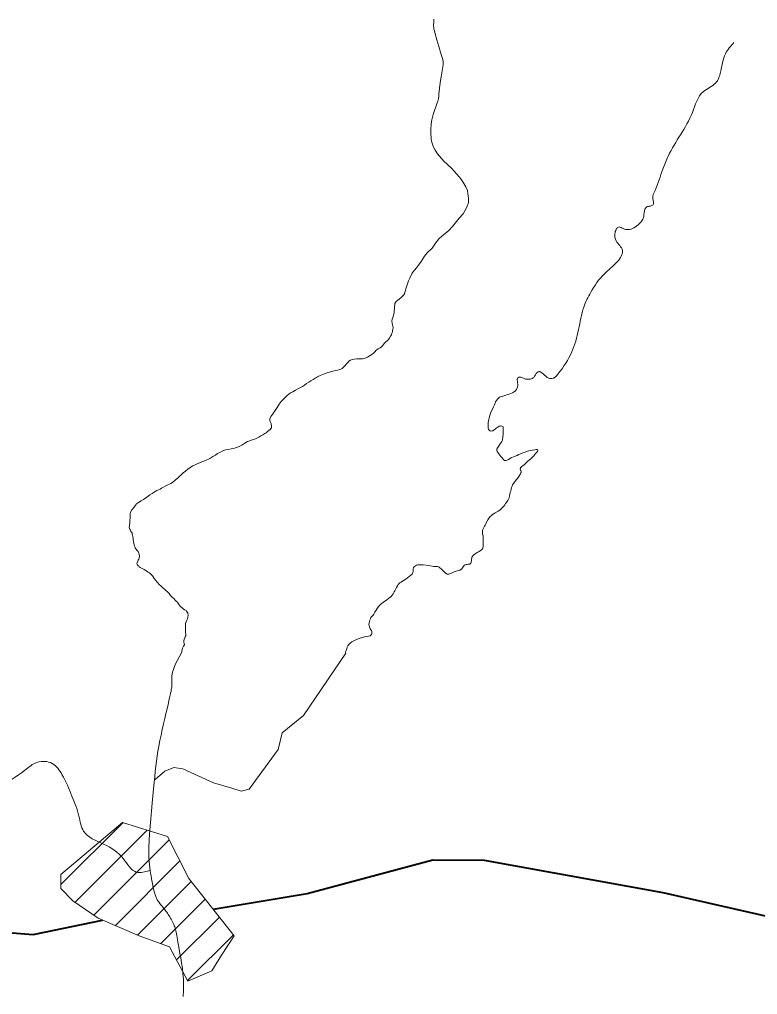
# Model space of a CAD drawing. Extents: x 553962 to 842807, y 8883888 to 9032388.
# Drawn here: x 605514 to 606498, y 8912194 to 8913495 of the extents above; entities that cross this region are included whole.
import ezdxf

# ---------------------------------------------------------------- set-up
doc = ezdxf.new("R2010")
doc.units = 0
doc.header["$LTSCALE"] = 200
doc.layers.add('6', color=7, linetype='Continuous', lineweight=13)

msp = doc.modelspace()

# ---------------------------------------------------------------- linework, layer by layer
at = {"layer": '6'}
for p, q in [((605569.1, 8912340.8), (605651.9, 8912423.6)), ((605587.8, 8912317.1), (605684.3, 8912413.5)), ((605613, 8912299.8), (605713.6, 8912400.4)), ((605641.7, 8912286.1), (605727.8, 8912372.3)), ((605671.4, 8912273.4), (605742.9, 8912344.9)), ((605702.5, 8912262), (605761.6, 8912321.2)), ((605723.3, 8912240.4), (605780.4, 8912297.5)), ((605738, 8912212.7), (605799.2, 8912273.8))]:
    msp.add_line(p, q, dxfattribs=at)
for points in [[(606063.9, 8913361), (606064.6, 8913364.6), (606065.6, 8913368.1), (606067.1, 8913373.4), (606068.9, 8913378.4), (606070.3, 8913382.5), (606071.6, 8913385.8), (606072.1, 8913387.7), (606072.7, 8913389.6), (606072.9, 8913392.6), (606073.2, 8913395.6), (606074.1, 8913402.1), (606074.2, 8913403.5), (606074.5, 8913406.8), (606075.3, 8913413.3), (606076.2, 8913418.1), (606077.7, 8913426.4), (606078.7, 8913434.5), (606078.7, 8913438.5), (606078.3, 8913441.5), (606076.2, 8913448.2), (606072.9, 8913458.9), (606070.5, 8913467.8), (606068.1, 8913475.7), (606067.1, 8913479.5), (606066.5, 8913481.8), (606066.2, 8913483.5), (606065.9, 8913486.4), (606066.2, 8913492.2), (606066.2, 8913495.1)], [(606013.8, 8913110.2), (606014.5, 8913116), (606016.3, 8913118.4), (606018.3, 8913120.5), (606022.3, 8913123.5), (606024.3, 8913125.1), (606025.5, 8913126.5), (606026.5, 8913127.7), (606027.2, 8913128.9), (606028.3, 8913131.8), (606029.2, 8913135.5), (606030.7, 8913140.7), (606032.6, 8913146), (606034.3, 8913149.8), (606037.7, 8913156.6), (606038.2, 8913157.9), (606040.6, 8913160.2), (606043.4, 8913163.7), (606046.1, 8913167.2), (606049.4, 8913171.8), (606051.7, 8913175.6), (606054.1, 8913179), (606057.7, 8913183.4), (606059.5, 8913185.4), (606062.6, 8913188.1), (606064.1, 8913189.6), (606065.3, 8913191), (606068.6, 8913196.6), (606073.7, 8913202.6), (606079.8, 8913207.9), (606085.8, 8913212.9), (606091.2, 8913218.6), (606100.3, 8913229.6), (606105.4, 8913235.7), (606107.6, 8913239.5), (606110.3, 8913244.5), (606111.5, 8913246.9), (606112.2, 8913249), (606112.6, 8913251.3), (606112.5, 8913252.5), (606112.6, 8913255.7), (606112.4, 8913259.9), (606111.9, 8913262.4), (606111.1, 8913266.9), (606109.1, 8913271.4), (606105, 8913278.4), (606102.3, 8913282.4), (606100.1, 8913285.1), (606096.7, 8913289.1), (606090.6, 8913295.9), (606084.2, 8913301.7), (606080.2, 8913305.2), (606076.5, 8913309.2), (606071.1, 8913315.7), (606068, 8913320.4), (606066.1, 8913324.4), (606064.3, 8913329.7), (606063.5, 8913332.3), (606063, 8913335.2), (606062.7, 8913338), (606062.4, 8913341.7), (606062.6, 8913348.6), (606063, 8913354.9), (606063.2, 8913358.8), (606063.9, 8913361)], [(605881.8, 8913000.3), (605886, 8913002.4), (605888.8, 8913003.7), (605891.4, 8913005.2), (605894.1, 8913007), (605896.8, 8913009.1), (605899.5, 8913010.9), (605902.5, 8913012.9), (605905.3, 8913014.7), (605908, 8913016.3), (605909.8, 8913017.2), (605911.4, 8913018.2), (605915, 8913020), (605919.1, 8913021.7), (605923, 8913023.1), (605928.7, 8913025), (605933.7, 8913026.1), (605938.3, 8913027.2), (605940.4, 8913027.7), (605942.6, 8913028.5), (605944.3, 8913029.2), (605945.7, 8913030.6), (605948.3, 8913033.4), (605949.8, 8913035.4), (605952.1, 8913037.7), (605953.1, 8913038.9), (605955.1, 8913040.2), (605957.4, 8913041.3), (605960.3, 8913041.8), (605963.6, 8913042.1), (605965.8, 8913042.1), (605968.3, 8913042.2), (605969.7, 8913042.2), (605971.1, 8913042.2), (605972.4, 8913042.4), (605974.8, 8913043.1), (605978, 8913044.5), (605981.5, 8913046.6), (605983.6, 8913048), (605985.8, 8913049.9), (605988, 8913051.8), (605989.2, 8913053.2), (605990.3, 8913054.1), (605992.4, 8913055.3), (605994.9, 8913056.9), (605996.6, 8913058.2), (605997.8, 8913059.4), (605999.2, 8913061.2), (606000.4, 8913062.8), (606002.3, 8913064.7), (606004.2, 8913066.3), (606004.9, 8913066.9), (606005.9, 8913067.9), (606007, 8913069.4), (606008.8, 8913072.3), (606009.8, 8913074.2), (606010.6, 8913076.3), (606011.2, 8913078.1), (606011.5, 8913079.9), (606011.7, 8913081.4), (606012, 8913083.9), (606011.8, 8913085.7), (606011.4, 8913087.6), (606010.9, 8913089.9), (606010.6, 8913092.4), (606011, 8913094.9), (606011.7, 8913097.4), (606012.6, 8913100.4), (606013.4, 8913103.3), (606013.6, 8913104.9), (606013.7, 8913106.5), (606013.8, 8913108.8), (606013.8, 8913110.2)], [(606146.2, 8912978.2), (606147.2, 8912980.7), (606148.2, 8912982.8), (606148.8, 8912984.6), (606149.9, 8912986.5), (606151.4, 8912988.5), (606152.9, 8912990), (606153.9, 8912990.8), (606155.2, 8912991.4), (606157.1, 8912991.9), (606159.7, 8912992.7), (606162.6, 8912993.6), (606164.8, 8912994.4), (606166.9, 8912995), (606169.2, 8912995.8), (606171.3, 8912996.8), (606172.7, 8912997.7), (606173.9, 8912998.5), (606174.7, 8912999.2), (606175.6, 8913000.2), (606176.5, 8913001.3), (606177, 8913002.3), (606177.5, 8913003.6), (606178.1, 8913004.9), (606178.3, 8913006), (606178.3, 8913007.3), (606178.3, 8913008.3), (606178, 8913010), (606177.8, 8913011.7), (606177.7, 8913013.6), (606177.7, 8913014.8), (606177.9, 8913015.6), (606178.6, 8913016.6), (606179.3, 8913017.2), (606180, 8913017.6), (606181.1, 8913017.7), (606182.6, 8913017.6), (606183.9, 8913017.3), (606184.8, 8913016.9), (606185.8, 8913016.4), (606186.8, 8913015.9), (606187.7, 8913015.6), (606188.8, 8913015.1), (606190.6, 8913014.8), (606192.8, 8913014.8), (606195, 8913015.1), (606197.5, 8913015.9), (606199, 8913016.6), (606199.7, 8913017.3), (606200.8, 8913018.9), (606201.9, 8913020.6), (606203, 8913022.4), (606203.8, 8913023.6), (606205, 8913024.4), (606205.7, 8913024.9), (606206.7, 8913025.1), (606207.6, 8913025.1), (606208.4, 8913024.8), (606209, 8913024.3), (606210.3, 8913023.5), (606212.2, 8913022.2), (606213.7, 8913020.8), (606216.1, 8913018.6), (606217.6, 8913017.2), (606219.7, 8913016.4)], [(605662, 8912812.9), (605661.3, 8912814.3), (605660.8, 8912815.1), (605660.5, 8912815.9), (605660.3, 8912817.3), (605660.6, 8912819.8), (605660.9, 8912823), (605661.1, 8912826.1), (605661.3, 8912830.4), (605661.3, 8912833.6), (605661.4, 8912835.9), (605662, 8912837.8), (605663.8, 8912840.6), (605666.6, 8912844.4), (605668.5, 8912846.8), (605670, 8912848.6), (605672.6, 8912850.6), (605676, 8912852.7), (605679, 8912854.4), (605683.6, 8912857.4), (605687.6, 8912860.7), (605690.6, 8912862.5), (605694.6, 8912865.1), (605697, 8912866.3), (605701.6, 8912868.4), (605703.3, 8912869.4), (605709.7, 8912873), (605715.7, 8912875.8), (605718, 8912877.3), (605722.1, 8912880.6), (605725.7, 8912884), (605726.7, 8912885), (605728.9, 8912886.9), (605732.3, 8912890.1), (605735, 8912892.4), (605738.2, 8912895), (605741.6, 8912897.3), (605745, 8912899.2), (605748.3, 8912900.7), (605755, 8912903.7), (605761.7, 8912906.7), (605767.5, 8912909.3), (605771.8, 8912911.7), (605775.3, 8912913.8), (605778.1, 8912915.7), (605782, 8912917.8), (605784.9, 8912919.3), (605788.6, 8912920.7), (605792.3, 8912921.2), (605796.2, 8912922), (605799.5, 8912922.6), (605801.8, 8912923.4), (605804.7, 8912924.4), (605807.7, 8912925.8), (605810.4, 8912927.1), (605812.9, 8912928.6), (605814.3, 8912929.7), (605815.6, 8912930.7), (605817.9, 8912931.7), (605819.7, 8912932.4), (605822.8, 8912933.6), (605826.4, 8912934.6), (605829.3, 8912936), (605833.1, 8912937.7), (605835.9, 8912939.2), (605838.2, 8912940.8), (605840.9, 8912942.4), (605842.6, 8912943.2), (605844.8, 8912945.1), (605846.5, 8912946.4), (605848.1, 8912948), (605849, 8912949), (605849.7, 8912950.3), (605849.9, 8912951.5), (605849.9, 8912953.2), (605849.6, 8912954.4), (605849.3, 8912955.8), (605848.5, 8912957.5), (605848, 8912958.7), (605847.7, 8912959.8), (605847.7, 8912960.9), (605847.8, 8912962.3), (605848.3, 8912963.5), (605849, 8912965), (605850.3, 8912966.8), (605851.2, 8912967.9), (605852.7, 8912969.9), (605854.1, 8912972), (605855.9, 8912974.6), (605857.4, 8912977.2), (605858.7, 8912979.4), (605860, 8912981.7), (605861.3, 8912983.4), (605862.8, 8912985.1), (605866, 8912988.3), (605868.6, 8912990.9), (605870.9, 8912993.2), (605873, 8912994.9), (605875.4, 8912996.6), (605878.3, 8912998.3), (605881.8, 8913000.3)], [(606157.8, 8912933.6), (606158.2, 8912935.1), (606158.4, 8912936.7), (606158.5, 8912938.5), (606158.7, 8912940.6), (606158.8, 8912943.2), (606158.9, 8912944.9), (606158.9, 8912946.8), (606158.7, 8912949.7), (606158.7, 8912951.2), (606158.2, 8912951.9), (606157.2, 8912952.3), (606156, 8912952.6), (606154.7, 8912952.5), (606153.7, 8912952.1), (606151.7, 8912950.9), (606150.1, 8912949.9), (606148.3, 8912948.5), (606146.2, 8912946.8), (606144.9, 8912946), (606143.7, 8912945.9), (606142.4, 8912945.7), (606141.1, 8912946.2), (606140, 8912946.9), (606139.5, 8912948.1), (606139.1, 8912949.5), (606138.9, 8912950.7), (606139, 8912952.8), (606138.9, 8912955.3), (606139.1, 8912957.7), (606139.6, 8912960.8), (606140.4, 8912963.6), (606141.2, 8912966.6), (606142.2, 8912969.8), (606143.5, 8912972.8), (606145.1, 8912975.9), (606146.2, 8912978.2)], [(606182, 8912888.9), (606182.6, 8912890.1), (606182.8, 8912890.7), (606183, 8912891.3), (606182.8, 8912892.4), (606182.5, 8912893.1), (606182.1, 8912893.6), (606181.7, 8912894.5), (606181.6, 8912895.3), (606181.8, 8912896), (606182.2, 8912896.8), (606182.8, 8912897.7), (606183.8, 8912898.6), (606184.9, 8912899.5), (606187.7, 8912901.8), (606189.5, 8912903.5), (606192, 8912905.5), (606193.9, 8912907.2), (606195.7, 8912908.7), (606197.4, 8912910.4), (606199.8, 8912912.9), (606201.2, 8912914.5), (606202.2, 8912915.8), (606203.9, 8912917.6), (606204.6, 8912918.5), (606205, 8912919.9), (606205, 8912920.7), (606204.2, 8912921.1), (606202.9, 8912921.3), (606201, 8912920.9), (606198, 8912920.2), (606195, 8912919.7), (606191.5, 8912918.9), (606188.2, 8912917.8), (606185.1, 8912916.9), (606182, 8912915.6), (606179.7, 8912914.4), (606177.4, 8912913.3), (606173.6, 8912911.7), (606169.7, 8912910), (606166, 8912907.9), (606164.9, 8912907.3), (606163, 8912906.6), (606161.5, 8912906.4), (606160.4, 8912906.7), (606159.8, 8912907.2), (606158.7, 8912908.5), (606157.6, 8912910.1), (606155.9, 8912912), (606154.3, 8912913.7), (606153.1, 8912915.6), (606152, 8912916.9), (606151.1, 8912918.3), (606150.6, 8912919.6), (606150.6, 8912920.6), (606150.6, 8912921.5), (606150.7, 8912922), (606151, 8912922.8), (606151.7, 8912923.9), (606152.6, 8912925.2), (606154, 8912927.3), (606155.1, 8912928.7), (606156.4, 8912930.6), (606157.1, 8912932), (606157.8, 8912933.6)], [(606134.8, 8912820.4), (606135.7, 8912821.9), (606136.7, 8912824.3), (606138.3, 8912827.3), (606140.2, 8912830.1), (606141.3, 8912831.5), (606143.3, 8912833.2), (606144.8, 8912834.3), (606146.9, 8912835.7), (606148.2, 8912836.5), (606152.1, 8912838.7), (606154.3, 8912840.2), (606156, 8912841.8), (606157.9, 8912843.8), (606159.6, 8912845.4), (606161, 8912847.2), (606162.2, 8912849), (606163.1, 8912850.2), (606163.9, 8912851.4), (606165.2, 8912853.1), (606166.2, 8912854.9), (606166.8, 8912856.8), (606167.4, 8912859.2), (606167.9, 8912861.4), (606168.4, 8912863.6), (606169, 8912865.6), (606169.4, 8912868.1), (606170.2, 8912870.7), (606170.7, 8912872.2), (606171.5, 8912874.1), (606172.7, 8912875.9), (606174.5, 8912878.1), (606176.2, 8912880.6), (606177.8, 8912882.3), (606179.9, 8912885.3), (606181.2, 8912887.6), (606182, 8912888.9)], [(605730.2, 8912650.8), (605730.2, 8912652.2), (605730.6, 8912654.2), (605731.4, 8912656.3), (605732.7, 8912658.7), (605733.3, 8912659.7), (605733.6, 8912660.6), (605733.7, 8912661.2), (605733.5, 8912662.6), (605733.2, 8912664.1), (605733, 8912665.4), (605733.1, 8912666.5), (605733.5, 8912667.8), (605734.2, 8912669.8), (605734.8, 8912671.2), (605735.6, 8912672.7), (605735.8, 8912674.1), (605735.6, 8912675.8), (605735.3, 8912676.8), (605735.2, 8912678.4), (605735, 8912682.2), (605735, 8912686), (605735.4, 8912689.2), (605736, 8912691.1), (605737.2, 8912693.3), (605737.9, 8912695.3), (605738.4, 8912697.5), (605738.6, 8912700), (605738.5, 8912702), (605738.2, 8912703.2), (605737.5, 8912704.4), (605736.5, 8912705.6), (605736, 8912706.2), (605735, 8912706.8), (605733.7, 8912707.5), (605732, 8912708.8), (605730.6, 8912709.9), (605729.1, 8912711.5), (605727.8, 8912712.7), (605725.9, 8912715.3), (605724.4, 8912717.5), (605723.2, 8912718.6), (605721.5, 8912720.4), (605719.9, 8912722), (605717.6, 8912724), (605715.3, 8912726.6), (605713.3, 8912728.9), (605711, 8912731.1), (605709, 8912733.1), (605707.1, 8912734.8), (605705.1, 8912736.7), (605703.1, 8912738.5), (605702.1, 8912739.2), (605700.2, 8912741.2), (605697.9, 8912743.8), (605695.6, 8912746.6), (605693.6, 8912749), (605692.2, 8912751.1), (605691, 8912752.7), (605688.6, 8912755.1), (605687, 8912756.5), (605685.5, 8912757.6), (605684.3, 8912758.4), (605682.2, 8912759.7), (605679.9, 8912760.9), (605678.4, 8912761.8), (605676.6, 8912762.7), (605674.9, 8912763.7), (605673.6, 8912764.7), (605672.9, 8912765.4), (605671.9, 8912766.2), (605671, 8912767.1), (605670.7, 8912767.9), (605670.5, 8912768.9), (605670.9, 8912770), (605671.7, 8912772.1), (605672.3, 8912773.4), (605672.8, 8912775), (605673.4, 8912776.5), (605673.7, 8912778.1), (605673.7, 8912779.9), (605673.6, 8912781.3), (605673.1, 8912782.8), (605672, 8912785.1), (605670.9, 8912786.6), (605669.2, 8912788.8), (605668, 8912790.1), (605667.5, 8912791.2), (605667, 8912792.2), (605666.8, 8912794.1), (605666.5, 8912796.1), (605666, 8912798.6), (605665.6, 8912800.6), (605665.4, 8912802.9), (605665, 8912805.1), (605664.7, 8912806.8), (605664.3, 8912808.1), (605664.3, 8912808.9), (605664.1, 8912809.8), (605663.4, 8912811.1), (605662, 8912812.9)], [(606073.5, 8912764.1), (606074.8, 8912763.1), (606076.1, 8912761.9), (606077, 8912761), (606078.4, 8912759.6), (606079.7, 8912758.3), (606081.5, 8912756.6), (606083.1, 8912755.4), (606084.2, 8912754.8), (606085.4, 8912754.8), (606086.4, 8912754.9), (606087.8, 8912755.3), (606089.1, 8912755.8), (606090.7, 8912756.5), (606093.5, 8912757.8), (606096.4, 8912758.9), (606099.3, 8912759.7), (606101.1, 8912760.4), (606103.2, 8912761.4), (606104.2, 8912762.4), (606104.8, 8912763.4), (606106, 8912765.4), (606106.8, 8912766.3), (606107.4, 8912766.9), (606108.4, 8912767.5), (606109.7, 8912767.8), (606110.8, 8912767.9), (606112.2, 8912768), (606113.6, 8912768.1), (606114.5, 8912768.4), (606115.2, 8912769.1), (606115.8, 8912769.7), (606116.1, 8912770.5), (606116.3, 8912771.4), (606116.5, 8912772.5), (606116.6, 8912774.3), (606116.9, 8912776.5), (606117.3, 8912777.7), (606117.9, 8912778.6), (606118.5, 8912779.3), (606119.9, 8912780.7), (606121.4, 8912782), (606122.9, 8912783), (606125.1, 8912784.2), (606127.1, 8912785.3), (606128.6, 8912786.4), (606130, 8912787.5), (606131.2, 8912788.6), (606131.8, 8912789.9), (606132, 8912791.4), (606132.2, 8912793.1), (606132.2, 8912794.6), (606132.3, 8912796.8), (606132.3, 8912799.5), (606132.3, 8912802.7), (606132.3, 8912804.6), (606132, 8912806), (606131.5, 8912808.1), (606131.2, 8912809.6), (606131.2, 8912811.7), (606131.5, 8912813.7), (606132.1, 8912815.5), (606133.1, 8912817.3), (606134.1, 8912819.1), (606134.8, 8912820.4)], [(606016.6, 8912736.9), (606017.9, 8912739.2), (606018.7, 8912741), (606019.9, 8912742.2), (606021.1, 8912743.2), (606022.7, 8912744.4), (606024.5, 8912745.6), (606026.7, 8912746.9), (606028.9, 8912748.3), (606031.3, 8912750.1), (606033.7, 8912751.7), (606035.8, 8912753.4), (606037.4, 8912754.8), (606038, 8912755.8), (606038.5, 8912756.9), (606038.8, 8912758.7), (606039, 8912760.2), (606039, 8912761.9), (606039.5, 8912763.6), (606040.5, 8912765.3), (606041.9, 8912766.2), (606043.2, 8912766.9), (606045, 8912767.3), (606046.9, 8912767.4), (606048.2, 8912767.5), (606052.4, 8912767.4), (606056, 8912767.1), (606058.9, 8912766.6), (606061.5, 8912765.9), (606064.3, 8912765.4), (606066.4, 8912765.1), (606067.4, 8912765.1), (606069.3, 8912765), (606070.4, 8912764.9), (606071.8, 8912764.9), (606072.6, 8912764.7), (606073.5, 8912764.1)], [(605949.1, 8912649.3), (605948.6, 8912651.3), (605949.4, 8912652.9), (605950.3, 8912655.6), (605950.9, 8912657.4), (605951.8, 8912659.2), (605952.9, 8912661), (605954.7, 8912662.9), (605957.1, 8912664.5), (605959.8, 8912666.1), (605963.2, 8912667.6), (605966.9, 8912669), (605969.7, 8912670), (605971.5, 8912670.5), (605974, 8912671.2), (605979.3, 8912672), (605981.3, 8912672.6), (605982.5, 8912673.3), (605983.2, 8912674.2), (605983.6, 8912675.2), (605983.8, 8912676.6), (605983.9, 8912677.8), (605983.8, 8912678.8), (605983.3, 8912679.7), (605982.4, 8912680.8), (605981.6, 8912681.8), (605981, 8912683.2), (605980.4, 8912684.7), (605980, 8912686.1), (605979.9, 8912687.9), (605980.2, 8912689.9), (605980.5, 8912691.8), (605981.2, 8912693.7), (605982, 8912695.5), (605982.6, 8912696.9), (605983.4, 8912697.8), (605984.8, 8912699.1), (605985.5, 8912700.2), (605986.3, 8912701.4), (605987.9, 8912704.3), (605989.3, 8912706.7), (605991, 8912709.2), (605992.8, 8912711.6), (605994.5, 8912713.6), (605996.2, 8912715.2), (605997.7, 8912716.3), (605999.3, 8912717.4), (606001.1, 8912718.8), (606003.3, 8912720.3), (606006.6, 8912722.9), (606009.3, 8912725.2), (606010.9, 8912727), (606012.3, 8912728.8), (606013.6, 8912731.2), (606014.6, 8912732.7), (606015.5, 8912734.5), (606016.6, 8912736.9)], [(605694.8, 8912491.9), (605695.6, 8912498.8), (605696.5, 8912505.5), (605697.4, 8912512.1), (605698.4, 8912518.7), (605699.7, 8912525.6), (605701.1, 8912532.8), (605702.6, 8912540.2), (605704.2, 8912547.7), (605705.9, 8912555.1), (605707.6, 8912562.3), (605709.2, 8912569.1), (605710.7, 8912575.4), (605712, 8912581), (605713.1, 8912585.8), (605714.1, 8912589.9), (605714.8, 8912593.3), (605715.4, 8912596.2), (605715.9, 8912598.7), (605716.3, 8912600.8), (605716.6, 8912602.6), (605716.8, 8912604.3), (605716.9, 8912606), (605717.1, 8912607.6), (605717.2, 8912609.1), (605717.2, 8912610.7), (605717.2, 8912612.3), (605717.2, 8912614), (605717.1, 8912615.7), (605717.1, 8912617.4), (605716.9, 8912619.3), (605717.9, 8912624.1), (605721.8, 8912635.1), (605730.2, 8912650.8)], [(605796.9, 8912469.3), (605809.3, 8912465.4), (605820.1, 8912468.1), (605858.9, 8912521.2), (605864.1, 8912543.4), (605892.6, 8912566.3), (605949.1, 8912649.3)], [(605694.8, 8912481.1), (605707.8, 8912491.9), (605719.5, 8912496.9), (605731.5, 8912495.1)], [(605724, 8912270.4), (605723.5, 8912273), (605723.2, 8912275.2), (605722.8, 8912277.2), (605722.5, 8912279), (605722.1, 8912280.7), (605721.6, 8912282.5), (605721, 8912284.2), (605720.3, 8912285.9), (605719.6, 8912287.7), (605718.8, 8912289.4), (605718, 8912291.2), (605717.1, 8912292.9), (605716.2, 8912294.5), (605715.2, 8912296.2), (605714.2, 8912297.8), (605713.2, 8912299.4), (605712.2, 8912301), (605711.2, 8912302.5), (605710.2, 8912303.9), (605709.1, 8912305.4), (605708, 8912306.8), (605707, 8912308.1), (605705.9, 8912309.4), (605704.9, 8912310.7), (605703.9, 8912312), (605702.9, 8912313.2), (605701.9, 8912314.4), (605701, 8912315.6), (605700.1, 8912316.8), (605699.2, 8912318), (605698.4, 8912319.2), (605697.6, 8912320.5), (605696.9, 8912321.9), (605696.2, 8912323.4), (605695.5, 8912325.1), (605694.8, 8912326.9), (605694.2, 8912329), (605693.5, 8912331.3), (605692.9, 8912333.9), (605692.3, 8912336.6), (605691.7, 8912339.5), (605691.1, 8912342.6), (605690.5, 8912345.8), (605689.9, 8912349), (605689.3, 8912352.3), (605688.7, 8912355.7), (605688.1, 8912359.2), (605687.5, 8912363), (605687, 8912367.3), (605686.6, 8912372.1), (605686.4, 8912377.6), (605686.3, 8912383.9), (605686.5, 8912391.2), (605686.8, 8912399.5), (605687.4, 8912408.7), (605688.1, 8912418.5), (605688.9, 8912428.7), (605689.8, 8912439), (605690.7, 8912449.2), (605691.6, 8912459), (605692.5, 8912468.3), (605693.3, 8912476.8), (605694.1, 8912484.6), (605694.8, 8912491.9)], [(605731.5, 8912495.1), (605772.5, 8912476.7), (605796.9, 8912469.3)], [(605732.2, 8912191.7), (605732.6, 8912199.3), (605732.6, 8912207), (605732.4, 8912214.6), (605731.8, 8912222.1), (605731, 8912229.4), (605730, 8912236.3), (605728.9, 8912242.9), (605727.8, 8912249), (605726.8, 8912254.6), (605725.8, 8912259.5), (605725.1, 8912263.8), (605724.5, 8912267.3), (605724, 8912270.4)]]:
    msp.add_lwpolyline(points, dxfattribs=at)
msp.add_lwpolyline([(605651.2, 8912423.8), (605711.2, 8912405.1), (605739.6, 8912349), (605800.2, 8912272.6), (605783.2, 8912246.5), (605770.2, 8912225.5), (605738.4, 8912211.9), (605714.1, 8912257.8), (605673.3, 8912272.6), (605618.9, 8912295.8), (605584.9, 8912319), (605569.1, 8912335.4), (605569.1, 8912354.1)], close=True, dxfattribs=at)
at = {"layer": '6', "lineweight": 40}
for points in [[(605772.2, 8912307.9), (605897.3, 8912328.7), (606065.1, 8912373.9), (606133.7, 8912373.3), (606372, 8912330.1), (606873.2, 8912216.1), (607100.6, 8912175.7), (607588, 8912059.9)], [(604543.9, 8912340.6), (605101.4, 8912305.4), (605375.6, 8912286.6), (605531.9, 8912274.2), (605624.5, 8912293.4)]]:
    msp.add_lwpolyline(points, dxfattribs=at)
at = {"layer": '6'}
for points in [[(606219.6, 8913016.4), (606223.9, 8913015.7), (606231.7, 8913021.6), (606250.3, 8913051.3), (606259.5, 8913081.1), (606266.3, 8913111.1), (606275.8, 8913131), (606293.5, 8913155.2), (606311.1, 8913171.6), (606318, 8913186.9), (606309.5, 8913199.6), (606307.8, 8913209.1), (606309.8, 8913214.9), (606312.7, 8913217.9), (606317.6, 8913216.6), (606323.5, 8913214.6), (606331.3, 8913215.9), (606338.9, 8913221.1), (606345.1, 8913228.3), (606347, 8913237.2), (606350.3, 8913244.7), (606355.5, 8913246), (606358.8, 8913247.6), (606358.5, 8913255.4), (606361.4, 8913266.9), (606371.8, 8913295.3), (606379, 8913312.6), (606411.2, 8913370.8), (606425.9, 8913398.6), (606442.2, 8913410), (606448.8, 8913424.7), (606455.3, 8913449.2), (606466.7, 8913463.9)], [(605688.2, 8912359.7), (605669.5, 8912357.4), (605652.4, 8912375.3), (605625.9, 8912394.8), (605599.4, 8912412), (605593.1, 8912432.2), (605583.8, 8912458.8), (605570.5, 8912487.6), (605557.3, 8912502.4), (605537.8, 8912504), (605520.6, 8912493.1), (605487.1, 8912470.4), (605455.9, 8912447.8), (605418.5, 8912429.9), (605375.6, 8912414.3), (605338.2, 8912412), (605306.2, 8912426), (605281.2, 8912447.1), (605260.2, 8912472), (605211.8, 8912493.8), (605164.3, 8912493.8), (605122.2, 8912485.3), (605105, 8912494.6), (605091, 8912520.3), (605077, 8912543.7), (605045, 8912559.3), (605006.8, 8912581.2), (604956.9, 8912602.2), (604919, 8912627.2), (604912.4, 8912633.3), (604884, 8912664.4), (604871.7, 8912675.4), (604855, 8912690.5), (604834.6, 8912703.3), (604830, 8912706.5), (604821.3, 8912710)]]:
    msp.add_spline(points, degree=3, dxfattribs=at)

doc.saveas('drawing.dxf')
